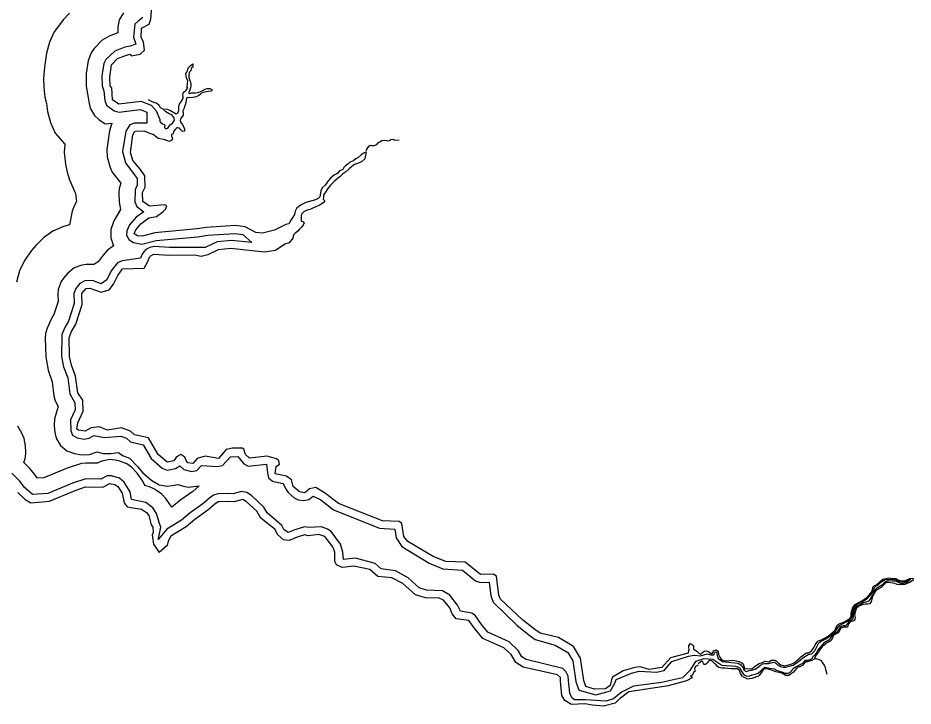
# Model space of a CAD drawing. Extents: x 2532689 to 2764727, y 536648 to 732970.
# Drawn here: x 2751212 to 2764727, y 646350 to 656737 of the extents above; entities that cross this region are included whole.
import ezdxf

# ---------------------------------------------------------------- set-up
doc = ezdxf.new("R2010")
doc.units = 0
doc.layers.add('Exist Hydrographic Buffer Line', color=7, linetype='Continuous')
doc.layers.add('Exist Hydrographic River Shore', color=7, linetype='Continuous')

msp = doc.modelspace()

# ---------------------------------------------------------------- linework, layer by layer
at = {"layer": 'Exist Hydrographic Buffer Line'}
for points in [[(2751989, 656810), (2751899, 656715), (2751761, 656529), (2751688, 656371), (2751643, 656203), (2751611, 655993), (2751600, 655822), (2751603, 655691), (2751617, 655539), (2751643, 655445), (2751657, 655324), (2751702, 655156), (2751776, 654998), (2751920, 654830), (2751912, 654704), (2751928, 654531), (2751957, 654409), (2751993, 654292), (2752083, 654087), (2752097, 653967), (2752064, 653909), (2752029, 653820), (2751993, 653616), (2751898, 653591), (2751740, 653517), (2751597, 653417), (2751481, 653302), (2751417, 653227), (2751309, 653076), (2751236, 652918), (2751191, 652750)], [(2752805, 656814), (2752742, 656706), (2752720, 656595), (2752718, 656511), (2752587, 656460), (2752486, 656401), (2752365, 656276), (2752316, 656209), (2752273, 656092), (2752244, 655898), (2752242, 655705), (2752264, 655590), (2752282, 655472), (2752303, 655375), (2752366, 655266), (2752435, 655203), (2752528, 655138), (2752632, 655147), (2752592, 655034), (2752555, 654750), (2752558, 654642), (2752605, 654481), (2752637, 654407), (2752764, 654242), (2752740, 654163), (2752735, 654093), (2752738, 653958), (2752759, 653843), (2752709, 653761), (2752658, 653672), (2752614, 653541), (2752614, 653416), (2752657, 653298), (2752559, 653225), (2752497, 653157), (2752425, 653056), (2752360, 653014), (2752242, 653016), (2752177, 653005), (2752060, 652963), (2751966, 652885), (2751902, 652810)], [(2753100, 656742), (2753025, 656689), (2752976, 656643), (2752955, 656445)], [(2752955, 656445), (2752993, 656341), (2752905, 656308), (2752825, 656293), (2752674, 656237), (2752540, 656111), (2752509, 656050), (2752481, 655862), (2752482, 655710), (2752509, 655637), (2752522, 655489), (2752550, 655421), (2752666, 655334), (2752734, 655313), (2753059, 655353), (2753157, 655312), (2753157, 655146), (2752974, 655149), (2752901, 655121), (2752842, 655030), (2752793, 654719), (2752834, 654552), (2752965, 654375), (2753011, 654311), (2753014, 654210), (2752982, 654142), (2752978, 653963), (2753006, 653889), (2753111, 653810), (2752995, 653728), (2752898, 653612), (2752857, 653523), (2752850, 653458), (2752891, 653386), (2752957, 653345), (2753084, 653321), (2753299, 653376), (2753928, 653433), (2754072, 653456), (2754487, 653482), (2754605, 653466), (2754743, 653345), (2754438, 653377), (2754221, 653356), (2754038, 653273), (2753896, 653272), (2753498, 653271), (2753269, 653288), (2753203, 653273), (2753145, 653241), (2753091, 653181), (2753063, 653111), (2752787, 653069), (2752713, 653041), (2752621, 652917), (2752552, 652784), (2752470, 652724), (2752339, 652772), (2752221, 652769), (2752149, 652729), (2752084, 652654), (2752055, 652576), (2752059, 652426), (2751977, 652162), (2751920, 652066), (2751873, 651959), (2751872, 651626), (2751902, 651471), (2751965, 651302), (2751994, 651065), (2752073, 650928), (2752076, 650824), (2752008, 650672), (2752009, 650503), (2752037, 650438), (2752108, 650397), (2752210, 650381), (2752289, 650396), (2752357, 650436), (2752519, 650404), (2752766, 650425), (2752849, 650396), (2752913, 650340), (2753105, 650294), (2753226, 650086), (2753389, 649939), (2753467, 649911), (2753590, 649934), (2753658, 649974), (2753716, 649920), (2753830, 649892), (2753911, 649906), (2753984, 649980), (2754218, 649967), (2754301, 649981), (2754419, 650112), (2754532, 650115), (2754624, 650004), (2754686, 649973), (2754964, 649999), (2754978, 649872)], [(2756472, 654735), (2756509, 654800), (2756537, 654816), (2756555, 654812), (2756591, 654810), (2756632, 654828), (2756651, 654852), (2756680, 654872), (2756706, 654887), (2756745, 654892), (2756774, 654885), (2756794, 654884), (2756820, 654887), (2756843, 654904), (2756875, 654905), (2756891, 654894), (2756967, 654899)], [(2751902, 652810), (2751864, 652756), (2751821, 652639), (2751816, 652567), (2751818, 652459), (2751756, 652260), (2751714, 652189), (2751653, 652053), (2751629, 651974), (2751624, 651901), (2751632, 651619), (2751667, 651422), (2751731, 651244), (2751756, 651035), (2751775, 650956), (2751818, 650873), (2751789, 650770), (2751763, 650686), (2751759, 650587), (2751770, 650479), (2751790, 650392), (2751853, 650284), (2751948, 650203), (2752066, 650161), (2752173, 650144), (2752291, 650145), (2752409, 650188), (2752499, 650162), (2752614, 650160), (2752731, 650177), (2752793, 650132), (2752898, 650092), (2753019, 649965), (2753097, 649872), (2753234, 649756), (2753344, 649692), (2753467, 649671), (2753539, 649678), (2753628, 649697), (2753713, 649669), (2753788, 649656), (2753948, 649672), (2753854, 649590), (2753672, 649461), (2753538, 649350), (2753499, 649405), (2753444, 649485), (2753384, 649548), (2753273, 649624), (2753200, 649660), (2753127, 649679), (2753098, 649743), (2753013, 649868), (2752928, 649954), (2752855, 650005), (2752752, 650045), (2752678, 650061), (2752600, 650070), (2752477, 650048), (2752409, 650017), (2752237, 650019), (2752171, 650014), (2751957, 649943), (2751603, 649797), (2751507, 649789), (2751443, 649878), (2751388, 649943), (2751301, 650025), (2751325, 650104), (2751330, 650177), (2751327, 650279), (2751306, 650391), (2751273, 650471), (2751208, 650574)], [(2759582, 646472), (2759543, 646546), (2759524, 646736), (2759521, 646804), (2759486, 646870), (2759437, 646916), (2758887, 647051), (2758819, 647094), (2758764, 647191), (2758629, 647318), (2758304, 647468), (2758212, 647582), (2758119, 647711), (2758063, 647753), (2757892, 647781), (2757846, 647875), (2757731, 648023), (2757624, 648088), (2757381, 648101), (2757272, 648135), (2757104, 648287), (2756910, 648392), (2756696, 648420), (2756607, 648500), (2756308, 648581), (2756129, 648564), (2756115, 648674), (2756080, 648794), (2755941, 648983), (2755888, 649021), (2755793, 649054), (2755603, 649043), (2755538, 649056), (2755391, 649012), (2755292, 648971), (2755226, 649016), (2755198, 649076), (2754973, 649265), (2754924, 649351), (2754738, 649527), (2754669, 649572), (2754586, 649587), (2754462, 649555), (2754381, 649560), (2754228, 649554), (2754163, 649532), (2754105, 649490), (2754002, 649401), (2753811, 649265), (2753679, 649155), (2753458, 649019), (2753335, 648871), (2753329, 648865), (2753332, 648878), (2753371, 649053), (2753346, 649123), (2753304, 649255), (2753250, 649343), (2753142, 649423), (2752928, 649469), (2752904, 649586), (2752816, 649731), (2752745, 649791), (2752626, 649827), (2752559, 649823), (2752465, 649777), (2752235, 649779), (2752037, 649717), (2751661, 649561), (2751434, 649542), (2751304, 649652), (2751242, 649746), (2751119, 649866)], [(2754978, 649872), (2754993, 649797), (2755056, 649744), (2755214, 649709), (2755253, 649632), (2755290, 649574), (2755384, 649492), (2755444, 649464), (2755527, 649451), (2755606, 649466), (2755667, 649517), (2755786, 649461), (2755977, 649312), (2756672, 649036), (2756900, 649020), (2756920, 648890), (2757006, 648758), (2757419, 648507), (2757629, 648421), (2757922, 648403), (2758121, 648243), (2758196, 648217), (2758327, 648220), (2758352, 648012), (2758385, 647917), (2758748, 647565), (2758944, 647412), (2759022, 647354), (2759325, 647271), (2759513, 647160), (2759589, 647033), (2759636, 646719), (2759676, 646606), (2759686, 646588)], [(2763247, 647195), (2763281, 647256), (2763303, 647306), (2763339, 647328), (2763411, 647367), (2763484, 647413), (2763552, 647471), (2763583, 647522), (2763605, 647556), (2763653, 647587), (2763728, 647626), (2763779, 647660), (2763808, 647698), (2763818, 647778), (2763842, 647843), (2763897, 647897), (2763982, 647940), (2764040, 647979), (2764091, 648027), (2764127, 648090), (2764146, 648141), (2764171, 648163), (2764202, 648180), (2764253, 648228), (2764304, 648262), (2764366, 648267), (2764458, 648257), (2764524, 648230), (2764584, 648223), (2764640, 648242), (2764686, 648264)], [(2763262, 647144), (2763288, 647188), (2763334, 647246), (2763394, 647314), (2763455, 647348), (2763503, 647403), (2763540, 647449), (2763588, 647473), (2763607, 647500), (2763634, 647546), (2763682, 647565), (2763711, 647565), (2763735, 647592), (2763772, 647631), (2763803, 647657), (2763822, 647674), (2763830, 647735), (2763842, 647802), (2763871, 647846), (2763914, 647880), (2763975, 647914), (2764018, 647923), (2764064, 647938), (2764084, 647962), (2764117, 648025), (2764156, 648105), (2764190, 648138), (2764265, 648187), (2764311, 648228), (2764352, 648247), (2764473, 648235), (2764533, 648206), (2764582, 648204), (2764630, 648221), (2764686, 648264)], [(2759686, 646588), (2759935, 646520), (2760157, 646578), (2760225, 646695), (2760244, 646753), (2760476, 646849), (2760590, 646878), (2760853, 646861), (2760969, 646888), (2761086, 647023), (2761211, 647062), (2761337, 647103), (2761424, 647120), (2761516, 647111), (2761617, 647140), (2761673, 647123), (2761717, 647125), (2761736, 647166), (2761758, 647169), (2761770, 647115), (2761784, 647069), (2761847, 647021), (2761990, 647009), (2762086, 646997), (2762128, 646973)], [(2762111, 646929), (2762132, 646883), (2762161, 646835), (2762190, 646811), (2762222, 646801), (2762263, 646806), (2762297, 646820), (2762345, 646832), (2762389, 646845), (2762427, 646883), (2762466, 646922), (2762495, 646939), (2762558, 646922), (2762633, 646910), (2762667, 646893), (2762705, 646878), (2762759, 646864), (2762788, 646845), (2762836, 646845), (2762865, 646859), (2762894, 646888), (2762933, 646927), (2762962, 646946), (2762993, 646961), (2763032, 646982), (2763075, 647009), (2763102, 647045), (2763133, 647043), (2763174, 647052), (2763203, 647067), (2763218, 647101), (2763247, 647125), (2763262, 647144)], [(2762128, 646973), (2762164, 646919), (2762171, 646893), (2762207, 646874), (2762251, 646888), (2762287, 646893), (2762343, 646907), (2762391, 646944), (2762423, 646968), (2762459, 646987), (2762483, 646994), (2762529, 646994), (2762551, 646994), (2762599, 647007), (2762623, 647014), (2762655, 646999), (2762679, 646975), (2762727, 646949), (2762766, 646939), (2762802, 646936), (2762916, 646968), (2762998, 647021), (2763061, 647079), (2763145, 647127), (2763196, 647137), (2763247, 647195)], [(2762111, 646929), (2762053, 646946), (2761840, 646965), (2761704, 647052), (2761569, 647062), (2761443, 647023), (2761356, 646888), (2761243, 646777), (2760926, 646707), (2760505, 646651), (2760322, 646559), (2760205, 646462), (2760089, 646424), (2759780, 646443), (2759616, 646443), (2759582, 646472)], [(2763244, 647072), (2763276, 647061), (2763310, 647052), (2763339, 647039), (2763360, 647002), (2763386, 646969), (2763401, 646934), (2763406, 646904), (2763409, 646886), (2763427, 646832)]]:
    msp.add_lwpolyline(points, dxfattribs=at)
at = {"layer": 'Exist Hydrographic River Shore'}
for points in [[(2752734, 655433), (2752642, 655498), (2752628, 655681), (2752602, 655713), (2752599, 655844), (2752627, 656029), (2752717, 656125), (2752849, 656176), (2752907, 656188), (2752924, 656163), (2753057, 656191), (2753122, 656250), (2753110, 656377), (2753075, 656441), (2753080, 656583), (2753195, 656643), (2753218, 656720), (2753244, 657029)], [(2753432, 655365), (2753467, 655360), (2753516, 655338), (2753602, 655289), (2753625, 655298), (2753642, 655341), (2753643, 655367), (2753642, 655397), (2753652, 655439), (2753674, 655468), (2753693, 655493), (2753706, 655530), (2753707, 655554), (2753704, 655576), (2753709, 655602), (2753724, 655620), (2753749, 655643), (2753778, 655675), (2753767, 655694), (2753773, 655749), (2753775, 655789), (2753756, 655834), (2753751, 655856), (2753749, 655896), (2753760, 655918), (2753771, 655939), (2753776, 655965), (2753787, 655990), (2753814, 656015), (2753836, 656034), (2753853, 656046), (2753851, 655994), (2753828, 655977), (2753827, 655959), (2753818, 655931), (2753796, 655914), (2753792, 655872), (2753793, 655842), (2753803, 655808), (2753810, 655782), (2753815, 655762), (2753820, 655735), (2753820, 655714), (2753818, 655682), (2753804, 655636), (2753789, 655607), (2753805, 655596), (2753825, 655605), (2753857, 655606), (2753895, 655607), (2753931, 655611), (2753980, 655629), (2754005, 655642), (2754036, 655661), (2754070, 655673), (2754110, 655674), (2754137, 655655), (2754133, 655633), (2754082, 655625), (2754036, 655615), (2753989, 655605), (2753969, 655586), (2753937, 655559), (2753884, 655539), (2753822, 655530), (2753782, 655535), (2753758, 655528), (2753751, 655491), (2753744, 655437), (2753729, 655400), (2753720, 655376), (2753704, 655333), (2753707, 655301), (2753707, 655271), (2753680, 655236), (2753667, 655216), (2753662, 655187), (2753669, 655160), (2753699, 655123), (2753716, 655089), (2753729, 655060), (2753726, 655026), (2753697, 655022), (2753667, 655051), (2753649, 655075), (2753628, 655080), (2753610, 655077), (2753589, 655060), (2753562, 655025), (2753556, 654987), (2753532, 654976), (2753531, 654950), (2753545, 654920), (2753538, 654890), (2753497, 654872), (2753471, 654881), (2753452, 654888), (2753434, 654898), (2753330, 654917), (2753255, 654977)], [(2753180, 655505), (2753223, 655479), (2753260, 655466), (2753309, 655450), (2753344, 655420), (2753349, 655404), (2753361, 655384), (2753411, 655361)], [(2753357, 655168), (2753358, 655198), (2753304, 655331), (2753227, 655413), (2753075, 655476), (2752734, 655433)], [(2753357, 655168), (2753396, 655140), (2753418, 655129), (2753431, 655118), (2753423, 655081), (2753443, 655064), (2753477, 655072), (2753496, 655102), (2753511, 655123), (2753532, 655138), (2753553, 655155), (2753576, 655192), (2753572, 655228), (2753547, 655257), (2753520, 655278), (2753496, 655291), (2753471, 655302), (2753447, 655317), (2753436, 655330), (2753420, 655342), (2753411, 655361)], [(2753094, 653441), (2753019, 653448), (2752969, 653478), (2752993, 653538), (2753065, 653630), (2753188, 653717), (2753303, 653738), (2753402, 653808), (2753442, 653849), (2753458, 653899), (2753424, 653917), (2753199, 653895), (2753098, 653966), (2753094, 654101), (2753134, 654184), (2753130, 654352), (2753060, 654447), (2752948, 654587), (2752912, 654704), (2752946, 654972), (2752978, 655029)], [(2752978, 655029), (2753113, 655034), (2753255, 654977)], [(2756467, 654714), (2756434, 654698), (2756396, 654672), (2756350, 654628), (2756315, 654609), (2756282, 654584), (2756217, 654555), (2756196, 654532), (2756155, 654504), (2756133, 654481), (2756118, 654447), (2756061, 654424), (2756044, 654395), (2756019, 654380), (2755993, 654367), (2755960, 654344), (2755931, 654317), (2755897, 654279), (2755874, 654246), (2755848, 654211), (2755807, 654170), (2755787, 654129), (2755778, 654094), (2755769, 654036), (2755746, 654013), (2755706, 653993), (2755651, 653975), (2755558, 653949), (2755486, 653918), (2755451, 653889), (2755420, 653859), (2755400, 653818), (2755386, 653770), (2755361, 653731), (2755333, 653684), (2755304, 653630), (2755258, 653620), (2755085, 653534), (2754903, 653488), (2754803, 653500), (2754642, 653582), (2754491, 653602), (2754058, 653575), (2753918, 653553), (2753277, 653494), (2753094, 653441)], [(2756467, 654714), (2756462, 654687), (2756453, 654647), (2756447, 654608), (2756404, 654572), (2756352, 654544), (2756295, 654522), (2756252, 654492), (2756215, 654461), (2756163, 654412), (2756118, 654385), (2756089, 654355), (2756070, 654338), (2756033, 654307), (2755991, 654275), (2755932, 654213), (2755886, 654155), (2755858, 654109), (2755827, 654066), (2755823, 654024), (2755822, 654000), (2755839, 653983), (2755842, 653961), (2755801, 653929), (2755758, 653907), (2755711, 653885), (2755672, 653870), (2755644, 653856), (2755618, 653845), (2755565, 653829), (2755526, 653808), (2755495, 653774), (2755486, 653756), (2755488, 653718), (2755487, 653670), (2755512, 653663), (2755533, 653642), (2755520, 653609), (2755487, 653572), (2755457, 653545), (2755436, 653519), (2755409, 653494), (2755393, 653484), (2755374, 653461), (2755362, 653415), (2755307, 653340), (2755241, 653321), (2755102, 653226), (2754935, 653203), (2754425, 653258), (2754234, 653237), (2754077, 653159), (2753977, 653138), (2753878, 653154), (2753495, 653151), (2753261, 653168), (2753203, 653136)], [(2751992, 651629), (2751984, 651912), (2752023, 652005), (2752087, 652113), (2752180, 652409), (2752175, 652576), (2752240, 652651), (2752297, 652660), (2752467, 652598), (2752590, 652635), (2752654, 652720), (2752719, 652848), (2752791, 652949), (2753116, 652959), (2753172, 653060), (2753203, 653136)], [(2759755, 646737), (2759704, 647075), (2759600, 647248), (2759371, 647383), (2759094, 647451), (2759018, 647507), (2758830, 647653), (2758497, 647962), (2758471, 648026), (2758438, 648311), (2758387, 648341), (2758196, 648337), (2757966, 648521), (2757674, 648533), (2757480, 648610), (2757099, 648835), (2757039, 648908), (2757009, 649107), (2756966, 649138), (2756716, 649147), (2756051, 649406), (2755855, 649559), (2755711, 649649), (2755612, 649628), (2755546, 649570), (2755463, 649583), (2755369, 649664), (2755341, 649765), (2755265, 649821), (2755097, 649857), (2755111, 649966), (2755160, 650001), (2755150, 650050), (2755116, 650084), (2754973, 650121), (2754707, 650091), (2754648, 650147), (2754621, 650228), (2754595, 650244), (2754453, 650241), (2754354, 650221), (2754241, 650085), (2754040, 650123), (2753916, 650085), (2753851, 650010), (2753776, 650024), (2753750, 650055), (2753732, 650107), (2753672, 650147), (2753607, 650112), (2753566, 650051), (2753467, 650031), (2753330, 650147), (2753182, 650400), (2752973, 650444), (2752913, 650501), (2752778, 650548), (2752562, 650516), (2752436, 650564), (2752320, 650552), (2752229, 650500), (2752128, 650515), (2752103, 650531), (2752118, 650623), (2752197, 650800), (2752192, 650968), (2752114, 651079), (2752083, 651331), (2752020, 651496), (2751992, 651629)], [(2751211, 649575), (2751322, 649468), (2751407, 649419), (2751690, 649443), (2752077, 649604), (2752234, 649659), (2752493, 649656), (2752600, 649710), (2752675, 649693), (2752718, 649662), (2752787, 649563), (2752816, 649417), (2752859, 649359), (2753077, 649322), (2753153, 649273), (2753188, 649225), (2753224, 649085), (2753251, 649050), (2753253, 648968), (2753237, 648935), (2753257, 648794), (2753344, 648670)], [(2759405, 646728), (2759403, 646783), (2759360, 646824), (2758840, 646938), (2758730, 647009), (2758660, 647131), (2758550, 647228), (2758229, 647370), (2758117, 647510), (2758022, 647640), (2757830, 647669), (2757769, 647742), (2757734, 647832), (2757639, 647947), (2757571, 647980), (2757363, 647982), (2757212, 648028), (2757024, 648198), (2756855, 648286), (2756646, 648304), (2756527, 648411), (2756283, 648463), (2756109, 648440), (2756024, 648482), (2755998, 648531), (2755995, 648672), (2755967, 648756), (2755847, 648909), (2755754, 648941), (2755596, 648922), (2755538, 648936), (2755430, 648898), (2755307, 648847), (2755223, 648860), (2755129, 648942), (2755094, 649016), (2754881, 649185), (2754820, 649291), (2754658, 649439), (2754607, 649469), (2754474, 649434), (2754374, 649440), (2754233, 649434), (2754184, 649400), (2754077, 649307), (2753881, 649167), (2753750, 649057), (2753521, 648916), (2753481, 648839), (2753466, 648773), (2753344, 648670)], [(2761678, 647146), (2761695, 647143), (2761718, 647186), (2761754, 647197), (2761784, 647178), (2761790, 647128), (2761808, 647089), (2761827, 647060), (2761866, 647037), (2761906, 647033), (2761956, 647039), (2762000, 647043), (2762060, 647033), (2762102, 647025), (2762139, 647004), (2762162, 646987), (2762171, 646952), (2762187, 646910), (2762218, 646915), (2762277, 646914), (2762299, 646915), (2762349, 646957), (2762405, 646991), (2762453, 647007), (2762488, 647027), (2762520, 647022), (2762548, 647019), (2762587, 647043), (2762641, 647043), (2762666, 647028), (2762695, 646997), (2762732, 646975), (2762781, 646956), (2762830, 646969), (2762895, 646987), (2762938, 647009), (2763006, 647066), (2763033, 647095), (2763066, 647118), (2763091, 647137), (2763116, 647155), (2763154, 647156), (2763191, 647184), (2763222, 647223), (2763248, 647268), (2763265, 647297), (2763291, 647330), (2763325, 647345), (2763344, 647352), (2763391, 647374), (2763444, 647406), (2763488, 647448), (2763542, 647488), (2763566, 647537), (2763579, 647570), (2763622, 647598), (2763679, 647616), (2763734, 647646), (2763777, 647676), (2763793, 647713), (2763793, 647753), (2763818, 647840), (2763852, 647882), (2763876, 647899), (2763919, 647918), (2763979, 647955), (2764014, 647978), (2764036, 647996), (2764085, 648049), (2764099, 648068), (2764113, 648106), (2764117, 648145), (2764142, 648168), (2764161, 648172), (2764191, 648194), (2764215, 648215), (2764244, 648244), (2764272, 648267), (2764290, 648270), (2764318, 648277), (2764360, 648287), (2764412, 648277), (2764466, 648275), (2764489, 648260), (2764519, 648251), (2764562, 648239), (2764605, 648245), (2764641, 648260), (2764657, 648267), (2764680, 648278), (2764722, 648282)], [(2764722, 648282), (2764727, 648252), (2764676, 648214), (2764649, 648206), (2764602, 648185), (2764574, 648178), (2764552, 648185), (2764514, 648181), (2764488, 648184), (2764453, 648198), (2764423, 648207), (2764391, 648212), (2764357, 648215), (2764320, 648215), (2764284, 648180), (2764261, 648155), (2764244, 648140), (2764209, 648120), (2764179, 648107), (2764165, 648095), (2764121, 648019), (2764110, 647982), (2764093, 647925), (2764068, 647892), (2764046, 647887), (2764010, 647886), (2763972, 647882), (2763948, 647873), (2763918, 647863), (2763878, 647835), (2763864, 647802), (2763855, 647781), (2763843, 647725), (2763850, 647685), (2763842, 647643), (2763817, 647632), (2763777, 647620), (2763748, 647587), (2763736, 647540), (2763712, 647541), (2763680, 647540), (2763655, 647531), (2763631, 647520), (2763622, 647506), (2763611, 647471), (2763592, 647452), (2763564, 647443), (2763546, 647430), (2763529, 647418), (2763511, 647379), (2763496, 647356), (2763477, 647331), (2763452, 647314), (2763426, 647303), (2763403, 647286), (2763387, 647276), (2763352, 647246), (2763324, 647211), (2763298, 647164), (2763265, 647122), (2763248, 647100), (2763244, 647072)], [(2761329, 647149), (2761344, 647200), (2761341, 647237), (2761342, 647266), (2761367, 647293), (2761397, 647276), (2761412, 647260), (2761413, 647235), (2761414, 647214), (2761437, 647195), (2761462, 647177), (2761492, 647151), (2761523, 647134), (2761545, 647161), (2761575, 647179), (2761605, 647184), (2761637, 647175), (2761678, 647146)], [(2761329, 647149), (2761063, 647077), (2760933, 646931), (2760742, 646903), (2760608, 646940), (2760525, 646930), (2760351, 646884), (2760187, 646789), (2760172, 646748)], [(2762153, 646799), (2762121, 646843), (2762106, 646885), (2762077, 646912), (2762031, 646914), (2761979, 646914), (2761929, 646916), (2761885, 646924), (2761839, 646920), (2761794, 646932), (2761770, 646951), (2761753, 646971), (2761728, 646994), (2761707, 647015), (2761686, 647034), (2761662, 647037), (2761646, 647040), (2761614, 646997), (2761593, 646976), (2761575, 646977), (2761562, 646995), (2761553, 647012), (2761533, 647030), (2761482, 646988)], [(2763244, 647072), (2763233, 647058), (2763199, 647037), (2763162, 647027), (2763132, 647019), (2763106, 647018), (2763086, 647003), (2763062, 646968), (2763019, 646942), (2762989, 646943), (2762970, 646924), (2762937, 646883), (2762920, 646864), (2762893, 646843), (2762854, 646817)], [(2761483, 646969), (2761444, 646948), (2761429, 646913), (2761439, 646874), (2761417, 646869), (2761401, 646830), (2761389, 646815), (2761368, 646807), (2761396, 646779)], [(2762794, 646815), (2762743, 646849), (2762656, 646869), (2762587, 646893), (2762541, 646907), (2762501, 646913), (2762473, 646910), (2762459, 646894), (2762433, 646852), (2762400, 646805)], [(2760229, 646396), (2760055, 646350), (2759888, 646363), (2759771, 646384), (2759571, 646373), (2759469, 646435), (2759426, 646508), (2759405, 646728)], [(2760172, 646748), (2760154, 646662), (2760081, 646610), (2759915, 646607), (2759788, 646648), (2759755, 646737)], [(2760229, 646396), (2760310, 646475), (2760437, 646571), (2761036, 646663), (2761311, 646736), (2761396, 646779)], [(2762153, 646799), (2762227, 646762), (2762299, 646772), (2762400, 646805)], [(2762794, 646815), (2762854, 646817)]]:
    msp.add_lwpolyline(points, dxfattribs=at)

doc.saveas('drawing.dxf')
